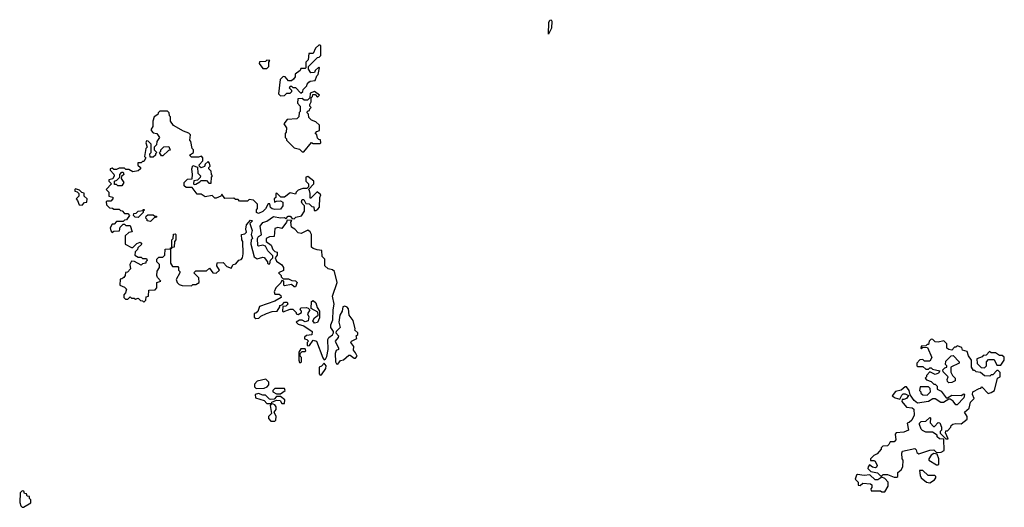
# Model space of a CAD drawing. Extents: x 2472589 to 2662339, y 701009 to 849030.
# Tile 313 of 406: x 2606718 to 2613920, y 716330 to 719896. Entities that reach past the tile are written whole.
import ezdxf

# ---------------------------------------------------------------- set-up
doc = ezdxf.new("R2010")
doc.units = 0

msp = doc.modelspace()

# ---------------------------------------------------------------- linework, layer by layer
at = {"layer": '0CON05XD'}
for points in [[(2610585, 719790), (2610588.6, 719875), (2610595, 719893.8), (2610605, 719896.2), (2610610, 719885), (2610606.7, 719835), (2610585, 719790)], [(2608625, 719340), (2608655, 719342.5), (2608671.7, 719358.3), (2608695, 719360), (2608708.3, 719371.7), (2608708.3, 719378.3), (2608690, 719395), (2608695, 719410), (2608705, 719410), (2608715, 719400), (2608735, 719400), (2608775, 719360), (2608788.3, 719371.7), (2608790, 719385), (2608818.3, 719411.7), (2608820, 719425), (2608831.7, 719438.3), (2608843, 719447), (2608878.3, 719451.7), (2608890, 719485), (2608900, 719495), (2608910, 719545), (2608905, 719550), (2608880, 719525), (2608875, 719510), (2608848.3, 719508.3), (2608830, 719535), (2608830, 719555), (2608895, 719620), (2608908.3, 719621.7), (2608920, 719635), (2608920, 719705), (2608915, 719710), (2608905, 719710), (2608881.7, 719688.3), (2608865, 719650), (2608831.7, 719648.3), (2608827, 719603), (2608810, 719585), (2608810, 719545), (2608805, 719540), (2608775, 719540), (2608770, 719525), (2608732.5, 719497.5), (2608731.7, 719478.3), (2608719.3, 719460.7), (2608705, 719450), (2608685, 719450), (2608658.3, 719478.3), (2608645, 719480), (2608621.7, 719458.3), (2608610, 719355), (2608625, 719340)], [(2608525, 719540), (2608540, 719555), (2608540, 719585), (2608548.3, 719598.3), (2608525, 719600), (2608515, 719590), (2608471.7, 719588.3), (2608470, 719575), (2608495, 719540), (2608525, 719540)], [(2608795, 718930), (2608851.7, 718998.3), (2608865, 718990), (2608915, 718990), (2608920, 718995), (2608918.3, 719018.3), (2608905, 719020), (2608895, 719030), (2608890, 719055), (2608880, 719065), (2608891.7, 719078.3), (2608910, 719085), (2608910, 719125), (2608885, 719150), (2608851.7, 719161.7), (2608831.7, 719181.7), (2608830, 719205), (2608820, 719215), (2608821.7, 719228.3), (2608838.3, 719231.7), (2608840, 719245), (2608850, 719255), (2608840, 719265), (2608840, 719275), (2608850, 719295), (2608850, 719325), (2608860, 719335), (2608861.7, 719348.3), (2608878.3, 719348.3), (2608895, 719330), (2608910, 719345), (2608875, 719370), (2608841.7, 719358.3), (2608840, 719325), (2608821.7, 719308.3), (2608798.3, 719308.3), (2608785, 719320), (2608751.7, 719318.3), (2608750, 719285), (2608770, 719265), (2608770, 719225), (2608763, 719217), (2608760, 719185), (2608745, 719170), (2608673, 719167), (2608650, 719135), (2608670, 719105), (2608667, 719073), (2608660, 719065), (2608660, 719035), (2608670, 719025), (2608670, 719015), (2608725, 718960), (2608765, 718950), (2608785, 718930), (2608795, 718930)], [(2607625, 717830), (2607640, 717845), (2607641.7, 717868.3), (2607660, 717875), (2607661.7, 717918.3), (2607708.3, 717921.7), (2607720, 717935), (2607720, 717975), (2607750, 717985), (2607725, 718010), (2607720, 718025), (2607723, 718057), (2607740, 718085), (2607740, 718105), (2607720, 718125), (2607720, 718145), (2607735, 718160), (2607765, 718160), (2607780, 718175), (2607781.7, 718218.3), (2607820, 718220), (2607821.7, 718228.3), (2607830, 718230), (2607830, 718285), (2607840, 718295), (2607841.7, 718328.3), (2607855, 718330), (2607860, 718325), (2607860, 718285), (2607850, 718275), (2607848.3, 718231.7), (2607830, 718230), (2607828.3, 718221.7), (2607820, 718220), (2607820, 718115), (2607835, 718090), (2607875, 718090), (2607880, 718085), (2607880, 718065), (2607890, 718055), (2607890, 718045), (2607863, 717997), (2607870, 717975), (2607885, 717960), (2607905, 717952.5), (2607975, 717950), (2607985, 717960), (2608005, 717960), (2608030, 717975), (2608028.3, 718008.3), (2607992.5, 718045), (2608005, 718060), (2608085, 718060), (2608105, 718080), (2608130, 718045), (2608155, 718042.5), (2608180, 718065), (2608160, 718095), (2608161.7, 718118.3), (2608205, 718120), (2608231.7, 718091.7), (2608265, 718080), (2608280, 718105), (2608298.3, 718111.7), (2608321.7, 718138.3), (2608338.3, 718141.7), (2608347.5, 718155), (2608352.5, 718185), (2608350, 718275), (2608342.5, 718285), (2608340, 718325), (2608365, 718330), (2608377.5, 718342.5), (2608372.5, 718365), (2608377.5, 718395), (2608405, 718430), (2608420, 718425), (2608400, 718405), (2608417.5, 718355), (2608410, 718325), (2608420, 718295), (2608410, 718285), (2608407.5, 718255), (2608433, 718163), (2608455, 718147.5), (2608495, 718160), (2608507, 718157), (2608530, 718125), (2608530, 718115), (2608535, 718110), (2608548.3, 718111.7), (2608553.3, 718136.7), (2608570, 718155), (2608568.3, 718168.3), (2608532.5, 718205), (2608515, 718240), (2608495, 718247.5), (2608465, 718240), (2608460, 718245), (2608457.5, 718295), (2608465, 718310), (2608487.5, 718322.5), (2608477.5, 718385), (2608495, 718412.5), (2608525, 718422.5), (2608575, 718457.5), (2608625, 718447.5), (2608655, 718450), (2608665, 718440), (2608681.7, 718458.3), (2608695, 718460), (2608711.7, 718441.7), (2608725, 718440), (2608738.3, 718451.7), (2608778.3, 718461.7), (2608800, 718495), (2608800, 718535), (2608783, 718553), (2608780, 718565), (2608785, 718580), (2608795, 718580), (2608811.7, 718551.7), (2608835, 718550), (2608855, 718530), (2608868.3, 718528.3), (2608871.7, 718501.7), (2608885, 718500), (2608898.3, 718511.7), (2608910, 718525), (2608912.5, 718595), (2608920, 718615), (2608893, 718637), (2608848.3, 718591.7), (2608841.7, 718591.7), (2608842.5, 718625), (2608837.5, 718647.5), (2608830, 718655), (2608870, 718695), (2608870, 718715), (2608825, 718750), (2608810, 718745), (2608810, 718715), (2608830, 718695), (2608830, 718675), (2608818.3, 718661.7), (2608788.3, 718661.7), (2608755, 718650), (2608740, 718635), (2608735, 718620), (2608695, 718630), (2608655, 718597.5), (2608628.3, 718598.3), (2608598.3, 718628.3), (2608590, 718625), (2608590, 718595), (2608580, 718585), (2608581.7, 718561.7), (2608595, 718570), (2608625, 718572.5), (2608641.7, 718561.7), (2608642.5, 718535), (2608625, 718510), (2608585, 718507.5), (2608565, 718512.5), (2608553, 718523), (2608548.3, 718548.3), (2608535, 718550), (2608516.4, 718513.6), (2608495, 718492.5), (2608465, 718480), (2608450, 718485), (2608450, 718505), (2608457.5, 718515), (2608457, 718547), (2608427, 718577), (2608395, 718580), (2608385, 718570), (2608325, 718570), (2608315, 718580), (2608295, 718580), (2608285, 718590), (2608218.3, 718588.3), (2608195, 718620), (2608190, 718605), (2608155, 718590), (2608145, 718590), (2608125, 718610), (2608075, 718600), (2608045, 718620), (2608015, 718620), (2607978.3, 718668.3), (2607935, 718670), (2607921.7, 718681.7), (2607920, 718705), (2607945, 718730), (2607978.3, 718731.7), (2607982.5, 718765), (2607977.5, 718805), (2607985, 718830), (2608018.3, 718818.3), (2608020, 718775), (2608040, 718755), (2608038.3, 718741.7), (2608018.3, 718721.7), (2607991.7, 718718.3), (2607990, 718695), (2607995, 718690), (2608007, 718693), (2608035, 718710), (2608045, 718720), (2608085, 718720), (2608101.7, 718701.7), (2608118.3, 718701.7), (2608120, 718745), (2608127.5, 718755), (2608120, 718765), (2608118.3, 718788.3), (2608100, 718805), (2608100, 718815), (2608110, 718825), (2608107, 718847), (2608095, 718860), (2608075, 718840), (2608068.3, 718821.7), (2608045, 718812.5), (2608031.7, 718821.7), (2608030, 718835), (2608057.5, 718865), (2608057, 718887), (2608048.3, 718898.3), (2608025, 718890), (2607975, 718890), (2607960, 718905), (2607990, 718925), (2607990, 718945), (2607980, 718955), (2607970, 719005), (2607962.5, 719015), (2607967.5, 719055), (2607955, 719067.5), (2607915, 719080), (2607841.7, 719121.7), (2607820, 719155), (2607820, 719185), (2607813, 719193), (2607810, 719215), (2607798.3, 719228.3), (2607741.7, 719228.3), (2607730, 719215), (2607728.3, 719201.7), (2607700, 719185), (2607692.5, 719155), (2607692.5, 719115), (2607680, 719095), (2607680, 719085), (2607695, 719070), (2607720, 719065), (2607740, 719035), (2607720, 719005), (2607718.3, 718981.7), (2607700, 718965), (2607700, 718945), (2607720, 718925), (2607710, 718915), (2607710, 718905), (2607695, 718890), (2607671.7, 718891.7), (2607670, 718915), (2607680, 718925), (2607680, 718985), (2607658.3, 719008.3), (2607645, 719010), (2607640, 718995), (2607650, 718965), (2607640, 718955), (2607630, 718895), (2607640, 718885), (2607625, 718860), (2607615, 718860), (2607605, 718850), (2607581.7, 718848.3), (2607581.7, 718831.7), (2607600, 718815), (2607600, 718805), (2607585, 718790), (2607545, 718782.5), (2607515, 718800), (2607495, 718800), (2607485, 718810), (2607445, 718810), (2607425, 718800), (2607405, 718800), (2607395, 718810), (2607380, 718805), (2607380, 718795), (2607407, 718767), (2607407.5, 718755), (2607398.3, 718731.7), (2607370, 718725), (2607370, 718715), (2607390, 718695), (2607350, 718655), (2607370, 718635), (2607370, 718605), (2607398.3, 718598.3), (2607400, 718585), (2607385, 718570), (2607355, 718570), (2607350, 718565), (2607353, 718543), (2607375, 718520), (2607397, 718517), (2607405, 718510), (2607445, 718510), (2607455, 718500), (2607468.3, 718498.3), (2607485, 718480), (2607508.3, 718478.3), (2607520, 718465), (2607498.3, 718431.7), (2607485, 718430), (2607475, 718420), (2607425, 718420), (2607408.3, 718401.7), (2607395, 718400), (2607380, 718375), (2607383, 718353), (2607395, 718340), (2607405, 718350), (2607448.3, 718351.7), (2607451.7, 718378.3), (2607475, 718400), (2607485, 718400), (2607495, 718390), (2607525, 718390), (2607540, 718345), (2607515, 718340), (2607490, 718315), (2607490, 718255), (2607535, 718230), (2607545, 718230), (2607575, 718260), (2607598.3, 718268.3), (2607610, 718255), (2607581.7, 718228.3), (2607580, 718215), (2607561.7, 718198.3), (2607560, 718175), (2607585, 718160), (2607605, 718160), (2607615, 718150), (2607645, 718150), (2607650, 718135), (2607640, 718125), (2607640, 718115), (2607615, 718110), (2607605, 718100), (2607557, 718127), (2607535, 718130), (2607522.5, 718105), (2607527, 718073), (2607505, 718050), (2607491.7, 718048.3), (2607490, 718025), (2607478.3, 718011.7), (2607465, 718000), (2607451.7, 717998.3), (2607450, 717955), (2607485, 717940), (2607500, 717925), (2607491.7, 717898.3), (2607480, 717885), (2607480, 717865), (2607491.7, 717851.7), (2607508.3, 717851.7), (2607525, 717870), (2607535, 717860), (2607555, 717860), (2607565, 717852.5), (2607585, 717860), (2607601.7, 717841.7), (2607615, 717840), (2607625, 717830)], [(2607765, 718900), (2607755, 718900), (2607740, 718925), (2607750, 718935), (2607750, 718945), (2607773, 718967), (2607808.3, 718968.3), (2607818.3, 718941.7), (2607805, 718940), (2607765, 718900)], [(2607465, 718680), (2607435, 718680), (2607425, 718690), (2607411.7, 718691.7), (2607410, 718715), (2607428.3, 718721.7), (2607450, 718745), (2607450, 718765), (2607465, 718780), (2607475, 718780), (2607480, 718765), (2607461.7, 718748.3), (2607460, 718735), (2607480, 718705), (2607465, 718680)], [(2607175, 718540), (2607191.7, 718558.3), (2607208.3, 718561.7), (2607210, 718585), (2607190, 718605), (2607188.3, 718628.3), (2607171.7, 718631.7), (2607155, 718650), (2607125, 718660), (2607120, 718655), (2607121.7, 718641.7), (2607138.3, 718638.3), (2607150, 718625), (2607150, 718605), (2607130, 718585), (2607140, 718575), (2607151.7, 718541.7), (2607175, 718540)], [(2607585, 718450), (2607561.7, 718451.7), (2607550, 718465), (2607551.7, 718478.3), (2607568.3, 718481.7), (2607583, 718497), (2607620, 718500), (2607621.7, 718508.3), (2607628.3, 718508.3), (2607628.3, 718501.7), (2607620, 718500), (2607620, 718485), (2607585, 718450)], [(2607675, 718420), (2607650, 718425), (2607650, 718435), (2607640, 718445), (2607641.7, 718458.3), (2607655, 718470), (2607695, 718470), (2607705, 718460), (2607718.3, 718458.3), (2607718.3, 718451.7), (2607701.7, 718448.3), (2607675, 718420)], [(2608945, 717407.5), (2608955, 717413.3), (2608965, 717432.5), (2608972.9, 717485), (2608971.9, 717558.1), (2608978.1, 717571.9), (2609005, 717591.2), (2609013.3, 717605), (2609013.3, 717615), (2608992.5, 717645), (2608992.5, 717665), (2609008.3, 717701.7), (2609010, 717775), (2609018.1, 717815), (2609005.7, 717875), (2609040.8, 717975), (2609020, 718055), (2609005, 718067.5), (2608973.3, 718073.3), (2608950, 718095), (2608950, 718145), (2608930, 718165), (2608928.3, 718208.3), (2608893, 718213), (2608863.3, 718223.3), (2608853, 718233), (2608852.5, 718325), (2608842.5, 718345), (2608825, 718357.5), (2608776.4, 718333.6), (2608755, 718337.5), (2608730, 718365), (2608705, 718380), (2608700, 718415), (2608708.3, 718428.3), (2608675, 718430), (2608670, 718415), (2608635, 718370), (2608605, 718377.5), (2608585, 718370), (2608578.3, 718311.7), (2608545, 718307.5), (2608520, 718295), (2608520, 718275), (2608556.4, 718246.4), (2608570, 718215), (2608585, 718200), (2608600, 718195), (2608600, 718175), (2608587.5, 718155), (2608595, 718130), (2608635, 718102.5), (2608647.5, 718085), (2608648.3, 718061.7), (2608610, 718045), (2608630, 718025), (2608630, 718015), (2608645, 718000), (2608685, 718000), (2608708.3, 717988.3), (2608735, 717987.5), (2608746.7, 717975), (2608735, 717942.5), (2608725, 717942.5), (2608705, 717960), (2608655, 717950), (2608650, 717955), (2608650, 717985), (2608635, 717990), (2608628.3, 717971.7), (2608590, 717935), (2608580, 717905), (2608585, 717890), (2608615, 717890), (2608628.3, 717878.3), (2608630, 717865), (2608585, 717837.5), (2608471.7, 717798.3), (2608458.3, 717761.7), (2608445, 717750), (2608431.7, 717748.3), (2608431.7, 717721.7), (2608445, 717710), (2608467, 717713), (2608481.7, 717728.3), (2608523.6, 717746.4), (2608565, 717762.5), (2608600, 717765), (2608620, 717795), (2608620, 717805), (2608638.3, 717811.7), (2608655, 717830), (2608675, 717830), (2608680, 717815), (2608665, 717800), (2608641.7, 717798.3), (2608640, 717765), (2608645, 717760), (2608695, 717780), (2608715, 717780), (2608740, 717755), (2608740, 717745), (2608755, 717740), (2608780, 717755), (2608780, 717765), (2608770, 717775), (2608775, 717790), (2608815, 717792.5), (2608827, 717787), (2608840, 717775), (2608822.5, 717745), (2608833, 717723), (2608827.5, 717695), (2608805, 717687.5), (2608785, 717697.5), (2608765, 717697.5), (2608740, 717685), (2608755, 717670), (2608795, 717657.5), (2608857.5, 717615), (2608855, 717592.5), (2608815, 717587.5), (2608800, 717575), (2608801.7, 717561.7), (2608818.3, 717558.3), (2608830, 717545), (2608820, 717535), (2608820, 717515), (2608825, 717510), (2608836.4, 717513.6), (2608865, 717552.5), (2608887.5, 717545), (2608935, 717422.5), (2608945, 717407.5)], [(2608875, 717677.5), (2608862.5, 717695), (2608873.6, 717716.4), (2608900, 717735), (2608898.3, 717758.3), (2608850, 717785), (2608853.3, 717835), (2608865, 717843.3), (2608883.3, 717825), (2608892.5, 717792.5), (2608910, 717765), (2608910, 717715), (2608895, 717682.5), (2608875, 717677.5)], [(2609045, 717377.5), (2609065, 717402.5), (2609085, 717407.5), (2609125, 717442.5), (2609135, 717442.5), (2609165, 717420), (2609175, 717420), (2609186.2, 717435), (2609175, 717460), (2609158.3, 717478.3), (2609162.5, 717505), (2609140, 717535), (2609143.9, 717546.1), (2609182.5, 717565), (2609180, 717585), (2609190, 717595), (2609190, 717605), (2609170, 717625), (2609172.5, 717635), (2609157, 717697), (2609127.5, 717735), (2609121.7, 717781.7), (2609113, 717793), (2609095, 717800), (2609082.5, 717795), (2609077.5, 717765), (2609060, 717735), (2609051.2, 717685), (2609061.2, 717645), (2609032.5, 717615), (2609030, 717605), (2609048.8, 717585), (2609046.9, 717573.1), (2609024.2, 717545), (2609050, 717495), (2609050, 717485), (2609032.9, 717477.1), (2609025.8, 717455), (2609026.7, 717395), (2609035, 717380), (2609045, 717377.5)], [(2613135, 716550), (2613140, 716555), (2613140, 716585), (2613166.4, 716603.6), (2613176.7, 716625), (2613180, 716675), (2613172.5, 716685), (2613170, 716725), (2613175, 716740), (2613265, 716760), (2613275, 716750), (2613280.7, 716730.7), (2613295, 716720), (2613375, 716747.5), (2613405, 716750), (2613425, 716730), (2613457, 716733), (2613480, 716745), (2613478.3, 716828.3), (2613445, 716830), (2613430, 716845), (2613428.3, 716858.3), (2613395, 716880), (2613345, 716880), (2613320.7, 716890.7), (2613311.2, 716901.2), (2613300, 716935), (2613300, 716945), (2613311.7, 716958.3), (2613345, 716960), (2613375, 716987.5), (2613380, 716985), (2613378.3, 716948.3), (2613401.7, 716921.7), (2613408.3, 716921.7), (2613435, 716950), (2613448.3, 716948.3), (2613460, 716915), (2613460, 716895), (2613450, 716885), (2613451.7, 716871.7), (2613491.7, 716831.7), (2613508.3, 716831.7), (2613490, 716875), (2613491.7, 716888.3), (2613505, 716890), (2613530, 716915), (2613531.7, 716928.3), (2613542.5, 716937.5), (2613565, 716942.5), (2613605, 716940), (2613647.5, 716975), (2613647.5, 716995), (2613630, 717025), (2613662.5, 717055), (2613671.7, 717098.3), (2613700, 717125), (2613687.5, 717155), (2613690, 717175), (2613735, 717200), (2613748.3, 717201.7), (2613755, 717210), (2613801.7, 717161.7), (2613825, 717170), (2613847.5, 717185), (2613870, 717275), (2613890, 717285), (2613890, 717315), (2613875, 717330), (2613865, 717330), (2613835, 717300), (2613825, 717300), (2613815, 717290), (2613775, 717292.5), (2613747, 717317), (2613715, 717320), (2613705, 717330), (2613695, 717330), (2613680, 717355), (2613680, 717405), (2613658.3, 717438.3), (2613648.3, 717468.3), (2613615, 717480), (2613608.3, 717498.3), (2613575, 717510), (2613565, 717500), (2613555, 717500), (2613535, 717480), (2613513, 717483), (2613500, 717495), (2613500, 717525), (2613495, 717530), (2613477, 717547), (2613435, 717537.5), (2613415, 717540), (2613398.3, 717558.3), (2613385, 717560), (2613370, 717545), (2613365, 717520), (2613355, 717520), (2613345, 717510), (2613311.7, 717508.3), (2613310, 717495), (2613315, 717490), (2613325, 717500), (2613358.3, 717498.3), (2613390, 717425), (2613375, 717400), (2613335, 717400), (2613325, 717410), (2613301.7, 717408.3), (2613280, 717385), (2613280, 717365), (2613285, 717360), (2613325, 717360), (2613345, 717340), (2613365, 717340), (2613375, 717350), (2613385, 717350), (2613395, 717340), (2613448.3, 717328.3), (2613438.3, 717311.7), (2613415, 717302.5), (2613375, 717320), (2613350, 717295), (2613350, 717285), (2613340, 717275), (2613351.7, 717261.7), (2613385, 717250), (2613405, 717230), (2613415, 717230), (2613430, 717215), (2613430, 717195), (2613458.3, 717178.3), (2613495, 717130), (2613505, 717130), (2613535, 717150), (2613605, 717147.5), (2613625, 717160), (2613630, 717155), (2613625, 717130), (2613575, 717080), (2613565, 717080), (2613546.4, 717106.4), (2613525, 717120), (2613515, 717120), (2613475, 717097.5), (2613455, 717097.5), (2613415, 717122.5), (2613397, 717123), (2613365, 717103.3), (2613285, 717092.5), (2613260.7, 717110.7), (2613231.7, 717151.7), (2613223.3, 717185), (2613205, 717210), (2613195, 717210), (2613165, 717187.5), (2613125, 717177.5), (2613100, 717145), (2613120.7, 717130.7), (2613155, 717120), (2613169.3, 717150.7), (2613180.7, 717159.3), (2613195, 717160), (2613218.3, 717148.3), (2613205, 717126.7), (2613185, 717117.5), (2613171.7, 717118.3), (2613170, 717105), (2613205, 717062.5), (2613247, 717057), (2613258.3, 717048.3), (2613260, 717005), (2613243, 716967), (2613225, 716950), (2613210, 716945), (2613220, 716895), (2613185, 716880), (2613130, 716875), (2613122.5, 716865), (2613127, 716823), (2613115, 716810), (2613085, 716810), (2613075, 716790), (2613065, 716780), (2613031.7, 716778.3), (2613020, 716765), (2613020, 716755), (2612989.3, 716720.7), (2612965, 716710), (2612940, 716685), (2612941.7, 716671.7), (2612965, 716672.5), (2612976.4, 716666.4), (2612990, 716635), (2612986.2, 716623.8), (2612975, 716617.5), (2612955, 716622.5), (2612935, 716640), (2612923, 716627), (2612922.5, 716615), (2612943, 716593), (2612991.7, 716581.7), (2613015, 716560), (2613025, 716560), (2613035, 716570), (2613065, 716570), (2613115, 716550), (2613135, 716550)], [(2608775, 717390), (2608780, 717395), (2608780, 717425), (2608770, 717435), (2608770, 717455), (2608785, 717470), (2608805, 717470), (2608810, 717475), (2608805, 717490), (2608775, 717490), (2608760, 717465), (2608760, 717405), (2608765, 717390), (2608775, 717390)], [(2613775, 717350), (2613790, 717365), (2613790, 717395), (2613805, 717410), (2613845, 717410), (2613865, 717370), (2613895, 717370), (2613920, 717405), (2613918.3, 717428.3), (2613905, 717440), (2613885, 717440), (2613855, 717460), (2613825, 717460), (2613811.7, 717468.3), (2613788.3, 717441.7), (2613765, 717440), (2613758.3, 717431.7), (2613720, 717415), (2613721.7, 717381.7), (2613751.7, 717351.7), (2613775, 717350)], [(2608915, 717297.5), (2608925, 717300), (2608957.1, 717345), (2608959.2, 717365), (2608945, 717383.3), (2608925, 717362.5), (2608907.5, 717355), (2608907.5, 717305), (2608915, 717297.5)], [(2613515, 717240), (2613505, 717250), (2613502.5, 717265), (2613510, 717285), (2613471.7, 717321.7), (2613470, 717335), (2613485, 717350), (2613500, 717355), (2613500, 717365), (2613490, 717375), (2613491.7, 717398.3), (2613531.7, 717438.3), (2613545, 717440), (2613590, 717395), (2613590, 717385), (2613530, 717355), (2613528.3, 717318.3), (2613540, 717295), (2613560, 717275), (2613560, 717255), (2613535, 717242.5), (2613515, 717240)], [(2608448.3, 717198.3), (2608505, 717202.5), (2608528.3, 717211.7), (2608540, 717225), (2608540, 717245), (2608517, 717267), (2608455, 717253.3), (2608435, 717230), (2608435, 717210), (2608448.3, 717198.3)], [(2608655, 717090), (2608657, 717117), (2608625, 717140), (2608595, 717140), (2608578.3, 717121.7), (2608555, 717117.5), (2608545, 717120), (2608515, 717150), (2608495, 717150), (2608465, 717162.5), (2608440, 717155), (2608441.7, 717131.7), (2608505, 717110), (2608525, 717090), (2608560, 717090), (2608561.7, 717098.3), (2608595, 717112.5), (2608621.7, 717111.7), (2608635, 717090), (2608655, 717090)], [(2608625, 717160), (2608660, 717185), (2608655, 717200), (2608585, 717200), (2608570, 717185), (2608570, 717175), (2608595, 717160), (2608625, 717160)], [(2613355, 717150), (2613380, 717175), (2613378.3, 717198.3), (2613365, 717210), (2613305, 717210), (2613300, 717185), (2613310, 717175), (2613310, 717165), (2613323, 717153), (2613355, 717150)], [(2608585, 716960), (2608591.7, 716968.3), (2608592.5, 716995), (2608580, 717025), (2608592.5, 717045), (2608592.5, 717065), (2608585, 717080), (2608560, 717090), (2608550, 717075), (2608560, 717015), (2608537.5, 716995), (2608538.3, 716978.3), (2608555, 716960), (2608585, 716960)], [(2613435, 716640), (2613440, 716645), (2613440, 716685), (2613428.3, 716718.3), (2613405, 716722.5), (2613385, 716712.5), (2613367.5, 716685), (2613367.5, 716675), (2613425, 716640), (2613435, 716640)], [(2613375, 716510), (2613409.3, 716530.7), (2613420, 716545), (2613420, 716555), (2613411.7, 716561.7), (2613363, 716563), (2613325, 716600), (2613300, 716600), (2613303.6, 716563.6), (2613312.5, 716545), (2613350, 716515), (2613375, 716510)], [(2613045, 716442.5), (2613070, 716485), (2613070, 716515), (2613045, 716540), (2613025, 716550), (2612995, 716530), (2612975, 716530), (2612937, 716567), (2612895, 716562.5), (2612845, 716570), (2612840, 716565), (2612830, 716535), (2612850, 716515), (2612851.7, 716491.7), (2612865, 716490), (2612885, 716507.5), (2612941.7, 716501.7), (2612950, 716495), (2612950, 716475), (2612942.5, 716465), (2612945, 716450), (2613015, 716450), (2613023, 716443), (2613045, 716442.5)], [(2606745, 716330), (2606798.3, 716361.7), (2606800, 716385), (2606790, 716395), (2606788.3, 716408.3), (2606771.7, 716411.7), (2606768.3, 716428.3), (2606751.7, 716431.7), (2606748.3, 716448.3), (2606735, 716450), (2606720, 716435), (2606717.5, 716365), (2606725, 716340), (2606735, 716330), (2606745, 716330)]]:
    msp.add_lwpolyline(points, dxfattribs=at)

doc.saveas('drawing.dxf')
